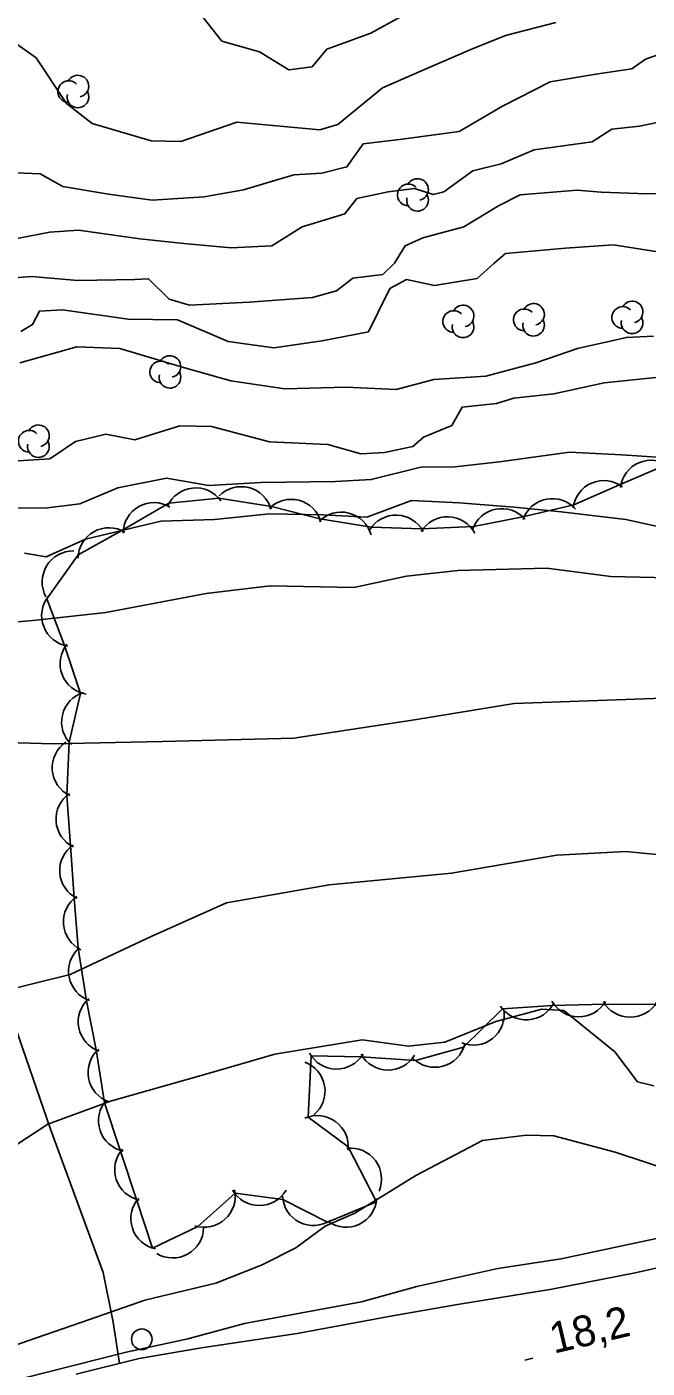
# Model space of a CAD drawing. Extents: x 646142 to 649934, y 5874075 to 5876351.
# Drawn here: x 647810.5 to 647870.6, y 5875124.3 to 5875254.4 of the extents above; entities that cross this region are included whole.
import ezdxf

# ---------------------------------------------------------------- set-up
doc = ezdxf.new("R2010")
doc.units = 0
for name, color, linetype in [('Niveau 1', 7, 'Continuous'), ('Niveau 2', 7, 'Continuous'), ('Niveau 21', 7, 'Continuous'), ('Niveau 22', 7, 'Continuous'), ('Niveau 3', 7, 'Continuous'), ('Niveau 36', 7, 'Continuous'), ('Niveau 4', 7, 'Continuous'), ('Niveau 44', 7, 'Continuous')]:
    doc.layers.add(name, color=color, linetype=linetype)

msp = doc.modelspace()

# ---------------------------------------------------------------- linework, layer by layer
at = {"layer": 'Niveau 1'}
for points in [[(647832.03, 5875227.7), (647838.19, 5875228.18), (647840.5, 5875228.82), (647842.08, 5875230.05), (647844.98, 5875230.41), (647846.12, 5875231.49), (647847.15, 5875233.17), (647848.88, 5875233.97), (647852.85, 5875235.01), (647856.21, 5875237.05), (647858.31, 5875238.12), (647863.85, 5875238.59), (647866.18, 5875238.38), (647870.59, 5875238.23), (647875.82, 5875238.39)], [(647805.6, 5875229.8), (647810.92, 5875230.2), (647815.42, 5875229.83), (647820.94, 5875229.9), (647822.28, 5875229.99), (647824.27, 5875228.01), (647826.24, 5875227.43), (647832.03, 5875227.7)], [(647874.56, 5875205.29), (647868.57, 5875206.63), (647862.28, 5875207.38), (647857.74, 5875207.81), (647852.4, 5875208.23), (647847.76, 5875208.48), (647843.44, 5875206.85), (647839.2, 5875207.08), (647834, 5875207.16), (647828.67, 5875206.61), (647823.48, 5875206.47), (647816.16, 5875204.7), (647812.36, 5875203), (647810.25, 5875203.35)], [(647803, 5875124.25), (647810.56, 5875126.9), (647816.55, 5875128.99), (647821.93, 5875130.85), (647828.79, 5875132.51), (647833.31, 5875134.28), (647836.56, 5875135.93), (647839.41, 5875138.05), (647842.29, 5875139.32), (647848.18, 5875142.95), (647854.67, 5875146.36), (647858.91, 5875146.89), (647861.59, 5875146.81), (647867.52, 5875145.21), (647873.61, 5875143.22)]]:
    msp.add_lwpolyline(points, dxfattribs=at)
at = {"layer": 'Niveau 2'}
for points in [[(647857.67, 5875260.71), (647855.34, 5875257.95), (647851.3, 5875255.57), (647846.77, 5875255.43), (647843.84, 5875253.83), (647839.55, 5875252.26), (647838.14, 5875250.55), (647835.87, 5875250.26), (647833.02, 5875252.02), (647829.39, 5875253.04), (647826.86, 5875256.24), (647824.9, 5875259.16), (647820.62, 5875261.84), (647818.34, 5875264.62), (647814.91, 5875267.17), (647811, 5875268.27), (647807.66, 5875269.2)], [(647842.48, 5875237.76), (647845.52, 5875238.42), (647848.08, 5875238.75), (647849.88, 5875238.15), (647850.92, 5875238.43), (647853.72, 5875240.46), (647856.47, 5875241.15), (647859.67, 5875242.5), (647865.29, 5875243.26), (647867.2, 5875244.52), (647869.87, 5875244.81), (647874.24, 5875245.71), (647877.55, 5875245.78), (647878.03, 5875246.73), (647878.11, 5875248.93), (647878.81, 5875249.9), (647880.12, 5875250.94), (647885.52, 5875251), (647888.36, 5875251.92), (647889.47, 5875253.89), (647892.64, 5875254.39), (647896.24, 5875253.81), (647907.73, 5875256.77)], [(647880.04, 5875255.89), (647877.41, 5875253.93), (647873.72, 5875252.42), (647870.45, 5875251.29), (647869.13, 5875250.37), (647865.64, 5875249.83), (647861.21, 5875249.09), (647856.59, 5875246.75), (647852.38, 5875244.29), (647846.88, 5875243.54), (647843.1, 5875243.08), (647841.51, 5875240.84), (647839.09, 5875240.25), (647836.35, 5875240.07), (647831.48, 5875238.61), (647827.66, 5875237.93), (647822.63, 5875237.62), (647818.41, 5875238.18), (647813.96, 5875238.95), (647811.76, 5875240.17), (647807.13, 5875240.36)], [(647861.76, 5875254.85), (647856.89, 5875253.6), (647853.52, 5875252.24), (647849.05, 5875250.28), (647844.96, 5875248.51), (647840.62, 5875244.97), (647838.89, 5875244.43), (647830.85, 5875245.18), (647825.4, 5875243.31), (647822.54, 5875243.36), (647816.82, 5875245.05), (647814.33, 5875247.01), (647811.37, 5875251.43), (647808.05, 5875253.78)], [(647807.66, 5875233.53), (647812.7, 5875234.51), (647815.5, 5875234.69), (647821.44, 5875233.86), (647825.7, 5875233.41), (647830.3, 5875233), (647834.23, 5875233.19), (647837.16, 5875235.01), (647841.32, 5875236.29), (647842.48, 5875237.76)], [(647872.09, 5875232.54), (647867.33, 5875233.29), (647862.71, 5875232.96), (647856.9, 5875232.43), (647855.76, 5875231.47), (647854.15, 5875230.02)], [(647854.15, 5875230.02), (647850.02, 5875229.34), (647847.28, 5875229.91), (647845.68, 5875229.03), (647844.53, 5875226.76), (647843.59, 5875224.85), (647839.12, 5875223.96), (647834.41, 5875223.29), (647830, 5875223.9), (647825.07, 5875226.01), (647820.3, 5875226.07), (647813.92, 5875226.98), (647811.69, 5875226.85), (647811.04, 5875225.54), (647809.89, 5875224.87)], [(647813.04, 5875184.86), (647823.63, 5875185.07), (647836.38, 5875185.39), (647848.07, 5875187.19), (647857.73, 5875188.78), (647872.16, 5875189.29), (647880.56, 5875189.61), (647892.46, 5875190.3), (647900.58, 5875191.27), (647911.86, 5875194.96), (647918.45, 5875197.7), (647938.59, 5875204.14), (647944.64, 5875207.74), (647963.59, 5875214.73), (647973.96, 5875218.44), (647981.83, 5875220.75), (647992.58, 5875224.63), (648003.6, 5875228.09)], [(647871.24, 5875224.4), (647868.61, 5875224.29), (647863.86, 5875223.21), (647859.83, 5875221.84), (647854.99, 5875220.53), (647849.95, 5875220.22), (647846.29, 5875219.23), (647841.45, 5875219.46), (647835.48, 5875219.31)], [(647835.48, 5875219.31), (647830.25, 5875220.08), (647825.67, 5875221.37), (647819.49, 5875223.21), (647815.33, 5875223.38), (647809.81, 5875221.83)], [(647808.07, 5875212.21), (647812.69, 5875212.52), (647815.2, 5875214.2), (647818.14, 5875214.91), (647820.96, 5875214.36), (647825.32, 5875215.72), (647828.38, 5875215.65), (647834.02, 5875214.15), (647839.65, 5875213.9), (647842.85, 5875213), (647845.16, 5875213.13), (647847.89, 5875213.7), (647848.94, 5875214.6), (647851.67, 5875215.73), (647852.69, 5875217.54), (647856, 5875217.89), (647857.71, 5875218.41), (647861.58, 5875218.81), (647866.47, 5875219.89), (647871.46, 5875220.42)], [(647872.07, 5875212.65), (647868.13, 5875212.9), (647863.09, 5875213.17), (647856.31, 5875212.21), (647851.96, 5875211.73), (647848.68, 5875211.69), (647843.87, 5875210.49), (647840.42, 5875210.31), (647833.16, 5875210.23), (647828.11, 5875209.93), (647824.02, 5875210.62), (647819.3, 5875209.71), (647815.61, 5875208.14), (647812.47, 5875207.76), (647806.53, 5875207.68)], [(647794.62, 5875194.39), (647799.81, 5875195.62), (647805.32, 5875196.31), (647811.37, 5875196.84), (647818.13, 5875197.61), (647827.87, 5875199.43), (647834.07, 5875200.2), (647842.17, 5875200.03), (647847.3, 5875201.14), (647852.26, 5875201.67), (647860.89, 5875201.9), (647867.11, 5875201.08), (647876.92, 5875200.87), (647886.73, 5875199.38), (647892.03, 5875199.94), (647897.61, 5875202.35), (647901.36, 5875204.9), (647907.75, 5875205.91), (647912.96, 5875207.48), (647916.17, 5875209.64)], [(647979.03, 5875210.09), (647971.44, 5875206.45), (647960.75, 5875200.82), (647955.37, 5875197.01), (647946.63, 5875191.66), (647938.62, 5875188.79), (647930.6, 5875186.16), (647919.14, 5875181.5), (647908.59, 5875177.03), (647895.51, 5875173.62), (647884.33, 5875172.81), (647872.53, 5875174.02), (647868.55, 5875174.39)], [(647773.46, 5875170.87), (647781.84, 5875173.15), (647794.99, 5875177.78), (647803.33, 5875181.39), (647806.19, 5875183.73), (647809.67, 5875184.95), (647813.04, 5875184.86)], [(647868.55, 5875174.39), (647861.85, 5875174.06), (647851.66, 5875172.29), (647839.79, 5875171.18), (647829.83, 5875169.42), (647822.53, 5875166.15), (647814.68, 5875162.48), (647807.73, 5875160.74)], [(647847.49, 5875155.52), (647851, 5875155.89), (647855.96, 5875157.9), (647860.42, 5875159.11), (647862.55, 5875158.99), (647867.49, 5875154.96), (647869.7, 5875152.06), (647871.28, 5875151.66)], [(647806.47, 5875144), (647812.51, 5875147.94), (647818.59, 5875150.18), (647827.84, 5875152.81), (647834.53, 5875154.72), (647842.98, 5875156.12), (647847.49, 5875155.52)]]:
    msp.add_lwpolyline(points, dxfattribs=at)
at = {"layer": 'Niveau 21'}
for points in [[(648055.72, 5875250.03), (648046.47, 5875240.24), (648039.64, 5875233.29), (648033.54, 5875227.24), (648024.13, 5875218.97), (648012.87, 5875210.39), (648006.69, 5875205.16), (647996.14, 5875196.53), (647988.43, 5875190.08), (647976.81, 5875182.65), (647965.63, 5875175.61), (647958.15, 5875170.37), (647950.63, 5875166.77), (647935.67, 5875159.83), (647919.23, 5875152.3), (647907.49, 5875146.75), (647896.63, 5875141.75), (647886.36, 5875137.62), (647880.37, 5875135.99), (647869.46, 5875133.53), (647861.37, 5875131.92), (647852.22, 5875130.44), (647845.93, 5875129.35), (647836.69, 5875127.63)], [(647836.69, 5875127.63), (647827.42, 5875126.25), (647821.36, 5875125.19), (647815.25, 5875123.67)]]:
    msp.add_lwpolyline(points, dxfattribs=at)
at = {"layer": 'Niveau 22'}
msp.add_lwpolyline([(647802.07, 5875194.71), (647802.93, 5875182.71), (647803.95, 5875176.67), (647806.19, 5875168.92), (647809.04, 5875158.26), (647812.76, 5875147.47), (647817.88, 5875133.55), (647818.86, 5875128.73), (647819.46, 5875124.72)], dxfattribs=at)
at = {"layer": 'Niveau 3'}
msp.add_line((647858.76, 5875125.04), (647859.54, 5875125.22), dxfattribs=at)
at = {"layer": 'Niveau 36'}
msp.add_circle((647821.62, 5875127.07), 1, dxfattribs=at)
at = {"layer": 'Niveau 4'}
msp.add_lwpolyline([(647807.71, 5875122.67), (647819.98, 5875125.79), (647826.09, 5875127.11), (647831.58, 5875128.61), (647837.13, 5875129.64), (647842.91, 5875130.7), (647848.29, 5875132.18), (647856.13, 5875133.92), (647862.27, 5875134.89), (647872.88, 5875137.14), (647883.32, 5875139.84), (647891.61, 5875142.92), (647898.98, 5875145.67), (647909.39, 5875149.91), (647915.58, 5875152.78), (647919.45, 5875155.3), (647931.34, 5875161.23), (647939.74, 5875164.32), (647944.72, 5875166.36), (647950.34, 5875168.94), (647960.97, 5875175.68), (647964.09, 5875177.71)], dxfattribs=at)
at = {"layer": 'Niveau 44'}
msp.add_lwpolyline([(647872.54, 5875211.97), (647867.95, 5875209.98), (647863.5, 5875208.06), (647858.57, 5875206.88), (647853.8, 5875205.94), (647848.75, 5875205.73), (647843.9, 5875205.88), (647838.9, 5875206.68), (647834.2, 5875207.88), (647829.09, 5875208.68), (647824.26, 5875208.2), (647819.7, 5875205.55), (647815.46, 5875203.18), (647812.4, 5875198.94), (647814.14, 5875194.41), (647815.68, 5875189.74), (647814.59, 5875185.01), (647814.36, 5875179.84), (647814.72, 5875175), (647815.08, 5875169.87), (647815.44, 5875165.03), (647816.27, 5875159.92), (647817.19, 5875155.16), (647817.99, 5875150.02), (647819.51, 5875145.42), (647821.13, 5875140.53), (647822.65, 5875135.92), (647827.05, 5875138.01), (647830.66, 5875141.26), (647835.31, 5875140.63), (647839.64, 5875138.44), (647844.38, 5875140.41), (647841.64, 5875145.75), (647837.74, 5875148.63), (647838.05, 5875154.57), (647842.9, 5875154.48), (647848.15, 5875154.12), (647852.83, 5875155.4), (647856.59, 5875159.15), (647861.43, 5875159.46), (647866.55, 5875159.58), (647871.41, 5875159.54)], dxfattribs=at)
for centre, radius, start, end in [((647814.53, 5875248.15), 1.05, 44.1154, 269.804), ((647815.43, 5875248.68), 1.05, 282.2692, 149.7263), ((647815.43, 5875247.63), 1.05, 166.9369, 29.6212), ((647848.36, 5875238.65), 1.05, 282.2692, 149.7263), ((647847.46, 5875238.12), 1.05, 44.1154, 269.804), ((647848.36, 5875237.6), 1.05, 166.9369, 29.6212), ((647869.16, 5875226.76), 1.05, 282.2692, 149.7263), ((647851.87, 5875225.84), 1.05, 44.1154, 269.804), ((647852.77, 5875226.37), 1.05, 282.2692, 149.7263), ((647858.71, 5875226), 1.05, 44.1154, 269.804), ((647859.61, 5875226.53), 1.05, 282.2692, 149.7263), ((647868.26, 5875226.23), 1.05, 44.1154, 269.804), ((647852.77, 5875225.32), 1.05, 166.9369, 29.6212), ((647859.61, 5875225.48), 1.05, 166.9369, 29.6212), ((647869.16, 5875225.71), 1.05, 166.9369, 29.6212), ((647824.35, 5875221.47), 1.05, 282.2692, 149.7263), ((647823.45, 5875220.94), 1.05, 44.1154, 269.804), ((647824.35, 5875220.42), 1.05, 166.9369, 29.6212), ((647810.7, 5875214.22), 1.05, 44.1154, 269.804), ((647811.6, 5875214.75), 1.05, 282.2692, 149.7263), ((647811.6, 5875213.7), 1.05, 166.9369, 29.6212), ((647871.02, 5875209.38), 3, 53.3905, 173.3685), ((647826.85, 5875206.69), 3, 35.6772, 155.6552), ((647831.27, 5875206.81), 3, 15.6857, 135.6636), ((647866.43, 5875207.4), 3, 53.3905, 173.3685), ((647822.8, 5875205.26), 3, 59.1939, 179.1719), ((647836.11, 5875205.58), 3, 15.6857, 135.6636), ((647861.43, 5875205.65), 3, 41.1591, 161.137), ((647840.96, 5875204.34), 3, 15.6857, 135.6636), ((647846.27, 5875204.05), 3, 28.2434, 148.2214), ((647851.27, 5875203.89), 3, 28.2434, 148.2214), ((647856.53, 5875204.68), 3, 41.1591, 161.137), ((647818.44, 5875202.82), 3, 59.1939, 179.1719), ((647814.96, 5875200.57), 3, 88.8788, 208.8568), ((647814.91, 5875197.3), 3, 140.9881, 260.9661), ((647816.7, 5875192.64), 3, 140.9881, 260.9661), ((647816.85, 5875186.97), 3, 106.9772, 226.9551), ((647815.94, 5875182.54), 3, 124.1534, 244.1314), ((647816.3, 5875177.55), 3, 124.1534, 244.1314), ((647816.66, 5875172.56), 3, 124.1534, 244.1314), ((647817.02, 5875167.57), 3, 124.1534, 244.1314), ((647817.52, 5875162.78), 3, 130.9129, 250.8909), ((647818.46, 5875157.87), 3, 130.9129, 250.8909), ((647853.77, 5875158.61), 3, 248.1558, 8.1338), ((647858.9, 5875161.06), 3, 213.647, 333.6249), ((647863.99, 5875161.36), 3, 209.585, 329.5629), ((647868.99, 5875161.32), 3, 209.585, 329.5629), ((647819.41, 5875152.96), 3, 130.9129, 250.8909), ((647840.51, 5875156.29), 3, 208.8959, 328.8738), ((647850.03, 5875156.46), 3, 225.3898, 345.3677), ((647836.39, 5875151.15), 3, 309.9575, 69.9355), ((647845.51, 5875156.19), 3, 208.8959, 328.8738), ((647820.43, 5875148.27), 3, 138.2797, 258.2576), ((647838.64, 5875145.77), 3, 353.5375, 113.5154), ((647821.99, 5875143.52), 3, 138.2797, 258.2576), ((647841.87, 5875142.62), 3, 336.9194, 96.8973), ((647823.56, 5875138.78), 3, 138.2797, 258.2576), ((647827.68, 5875140.94), 3, 252.0098, 11.9877), ((647833.02, 5875143.05), 3, 210.0151, 329.9931), ((647838.27, 5875141.11), 3, 183.1863, 303.1642), ((647841.42, 5875140.94), 3, 235.7152, 355.6931), ((647824.62, 5875137.96), 3, 238.7795, 358.7574)]:
    msp.add_arc(centre, radius, start, end, dxfattribs=at)

# ---------------------------------------------------------------- texts
at = {"layer": 'Niveau 3'}
msp.add_text('18,2 ', height=3, rotation=13.2379, dxfattribs=at).set_placement((647861.57, 5875125.66))

doc.saveas('drawing.dxf')
